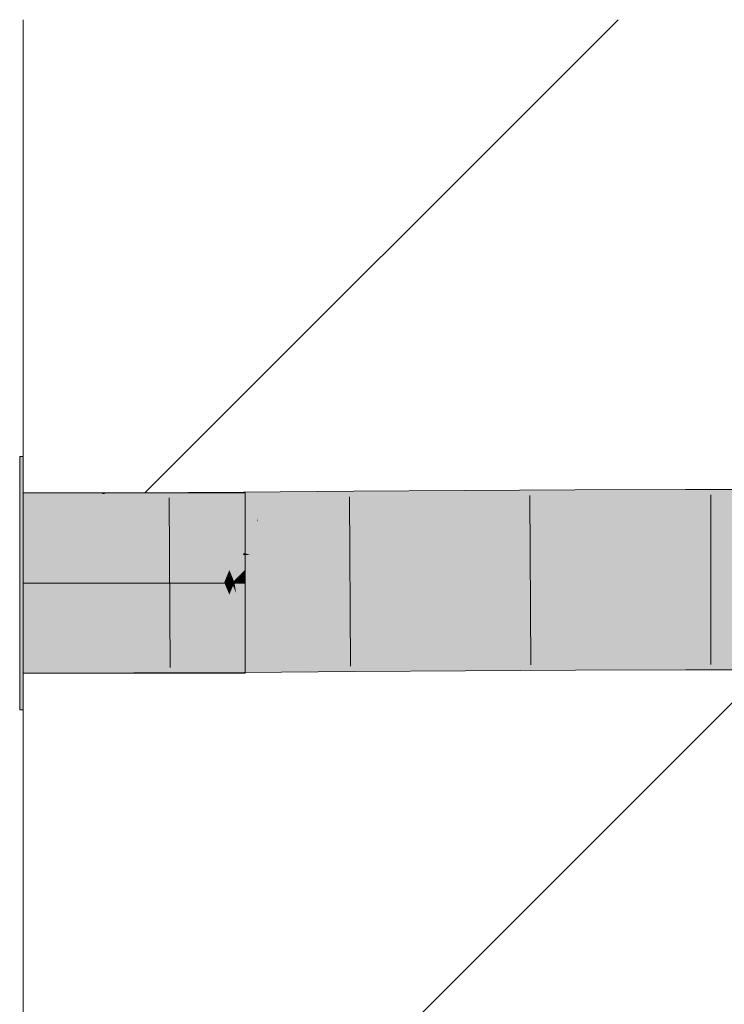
# Model space of a CAD drawing. Extents: x -620 to 300, y 62 to 1162.
# Tile 310 of 322: x 240.15 to 241.4, y 964.88 to 966.63. Entities that reach past the tile are written whole.
import ezdxf
from ezdxf.lldxf.tags import DXFTag

# ---------------------------------------------------------------- set-up
doc = ezdxf.new("R2010")
doc.units = 0
doc.layers.get('0').update_dxf_attribs({"lineweight": 13})
doc.layers.add('E_Detail_Linie_Text_Bem', color=7, linetype='Continuous', lineweight=13)
for name, color, linetype, lineweight, true_color in [('E_Detail_Wandschraffur', 7, 'Continuous', 5, 0xc0c0c0), ('E_Leerrohr 32-A06G94US8I', 7, 'Continuous', 9, 0x00b300), ('E_Leerrohr 32-Shading', 7, 'Continuous', 9, 0x00b300)]:
    doc.layers.add(name, color=color, linetype=linetype, lineweight=lineweight, true_color=true_color)
tags = doc.linetypes.add('fein_strichliert', pattern=[4, 1, -2, 1]).pattern_tags.tags
tags[8:9] = [DXFTag(74, 4), DXFTag(75, 0), DXFTag(340, '0'), DXFTag(46, 0.0), DXFTag(50, 0.0), DXFTag(44, 0.0), DXFTag(45, 0.0)]
tags[6:7] = [DXFTag(74, 4), DXFTag(75, 0), DXFTag(340, '0'), DXFTag(46, 0.0), DXFTag(50, 0.0), DXFTag(44, 0.0), DXFTag(45, 0.0)]
tags[4:5] = [DXFTag(74, 4), DXFTag(75, 0), DXFTag(340, '0'), DXFTag(46, 0.0), DXFTag(50, 0.0), DXFTag(44, 0.0), DXFTag(45, 0.0)]
tags = doc.linetypes.add('STRICHPUNKT2-A06G94UR8I', pattern=[12.7, 6.35, -3.175, 0, -3.175]).pattern_tags.tags
tags[10:11] = [DXFTag(74, 4), DXFTag(75, 0), DXFTag(340, '0'), DXFTag(46, 0.0), DXFTag(50, 0.0), DXFTag(44, 0.0), DXFTag(45, 0.0)]
tags[8:9] = [DXFTag(74, 4), DXFTag(75, 0), DXFTag(340, '0'), DXFTag(46, 0.0), DXFTag(50, 0.0), DXFTag(44, 0.0), DXFTag(45, 0.0)]
tags[6:7] = [DXFTag(74, 4), DXFTag(75, 0), DXFTag(340, '0'), DXFTag(46, 0.0), DXFTag(50, 0.0), DXFTag(44, 0.0), DXFTag(45, 0.0)]
tags[4:5] = [DXFTag(74, 4), DXFTag(75, 0), DXFTag(340, '0'), DXFTag(46, 0.0), DXFTag(50, 0.0), DXFTag(44, 0.0), DXFTag(45, 0.0)]

# ---------------------------------------------------------------- blocks, each defined once
blk = doc.blocks.new('Shading-A06G94F38I', base_point=(240.4925, 861.0052))
at = {"layer": 'E_Leerrohr 32-Shading', "color": 83, "true_color": 0x7fcb7f}
for points in [[(240.1598, 965.6273), (240.1598, 965.8523), (240.1538, 965.6273), (240.1538, 965.8523)], [(240.2967, 965.7874), (240.1598, 965.7874), (240.4567, 965.6273), (240.1598, 965.6273)], [(240.3098, 965.7874), (240.2967, 965.7874), (240.4698, 965.6273), (240.4567, 965.6273)], [(240.3748, 965.7874), (240.3098, 965.7874), (240.5257, 965.6364), (240.5246, 965.6353)], [(240.5246, 965.6353), (240.3098, 965.7874), (240.5167, 965.6273), (240.4698, 965.6273)], [(240.3748, 965.7874), (240.4998, 965.6624), (240.5538, 965.7874), (240.5538, 965.7163)], [(240.5538, 965.7163), (240.4998, 965.6624), (240.5538, 965.6513), (240.5323, 965.6298)], [(240.5473, 965.6448), (240.5323, 965.6298), (240.5538, 965.6273), (240.5348, 965.6273)], [(240.5538, 965.6513), (240.5473, 965.6448), (240.5538, 965.6448)], [(240.5473, 965.6448), (240.5538, 965.6273), (240.5538, 965.6448)], [(240.1598, 965.4023), (240.1598, 965.6273), (240.1538, 965.4023), (240.1538, 965.6273)], [(240.4567, 965.6273), (240.1598, 965.6273), (240.2967, 965.4673), (240.1598, 965.4673)], [(240.4698, 965.6273), (240.4567, 965.6273), (240.3098, 965.4673), (240.2967, 965.4673)], [(240.5186, 965.6254), (240.4698, 965.6273), (240.3748, 965.4673), (240.3098, 965.4673)], [(240.5186, 965.6254), (240.3748, 965.4673), (240.5257, 965.6183)], [(240.5167, 965.6273), (240.4698, 965.6273), (240.5186, 965.6254)], [(240.5323, 965.6248), (240.4998, 965.5923), (240.5538, 965.6033), (240.5538, 965.5383)], [(240.5323, 965.6298), (240.5246, 965.6353), (240.5298, 965.6273), (240.5167, 965.6273)], [(240.5298, 965.6273), (240.5167, 965.6273), (240.5323, 965.6248), (240.5186, 965.6254)], [(240.5323, 965.6248), (240.5186, 965.6254), (240.5257, 965.6183)], [(240.5246, 965.6353), (240.5323, 965.6298), (240.5257, 965.6364)], [(240.5298, 965.6273), (240.5348, 965.6273), (240.5323, 965.6298)], [(240.5323, 965.6248), (240.5348, 965.6273), (240.5298, 965.6273)], [(240.5538, 965.6273), (240.5348, 965.6273), (240.5538, 965.6033), (240.5323, 965.6248)], [(240.4998, 965.5923), (240.3748, 965.4673), (240.5538, 965.5383), (240.5538, 965.4673)]]:
    blk.add_solid(points, dxfattribs=at)
at = {"layer": 'E_Leerrohr 32-Shading', "color": 83, "true_color": 0x7fbd7f}
for points in [[(240.1598, 965.7874), (240.1598, 965.7405), (240.2967, 965.7876), (240.3023, 965.7853)], [(240.3552, 965.7635), (240.3023, 965.7853), (240.3553, 965.7421), (240.1627, 965.7414)], [(240.3023, 965.7853), (240.3098, 965.7877), (240.2967, 965.7876)], [(240.3098, 965.7877), (240.3023, 965.7853), (240.3552, 965.769), (240.3552, 965.7635)], [(240.3552, 965.769), (240.3551, 965.7878), (240.3098, 965.7877)], [(240.3551, 965.7878), (240.4879, 965.7416), (240.3748, 965.7878)], [(240.3551, 965.7878), (240.3552, 965.769), (240.4879, 965.7416), (240.4229, 965.7413)], [(240.3748, 965.7878), (240.5508, 965.7582), (240.5506, 965.7888)], [(240.3748, 965.7878), (240.4879, 965.7416), (240.5508, 965.7582), (240.5116, 965.7418)], [(240.6248, 965.7894), (240.5506, 965.7888), (240.5508, 965.7582)], [(240.5509, 965.742), (240.6248, 965.7894), (240.5508, 965.7582)], [(240.6248, 965.7894), (240.5509, 965.742), (240.6898, 965.7899), (240.5766, 965.7422)], [(240.6898, 965.7899), (240.6423, 965.7698), (240.7464, 965.7903), (240.7465, 965.7711)], [(240.9426, 965.7736), (240.9424, 965.7917), (240.7465, 965.7711), (240.7464, 965.7903)], [(241.1388, 965.7756), (241.1387, 965.7929), (240.9426, 965.7736), (240.9424, 965.7917)], [(241.3353, 965.7766), (241.3353, 965.7935), (241.1388, 965.7756), (241.1387, 965.7929)], [(241.5566, 965.7761), (241.5566, 965.7932), (241.3353, 965.7766), (241.3353, 965.7935)], [(240.4229, 965.7413), (240.3552, 965.769), (240.4098, 965.7412), (240.3552, 965.7635)], [(240.4064, 965.7426), (240.3552, 965.7635), (240.3553, 965.7421)], [(240.6423, 965.7698), (240.5766, 965.7422), (240.7465, 965.7711), (240.7467, 965.7434)], [(240.7467, 965.7434), (240.9428, 965.7449), (240.7465, 965.7711), (240.9426, 965.7736)], [(240.9428, 965.7449), (241.1389, 965.746), (240.9426, 965.7736), (241.1388, 965.7756)], [(241.1388, 965.7756), (241.1389, 965.7509), (241.3353, 965.7766), (241.3353, 965.7519)], [(241.3353, 965.7766), (241.3353, 965.7519), (241.5566, 965.7761), (241.5565, 965.7513)], [(240.5116, 965.7418), (240.5509, 965.742), (240.5508, 965.7582)], [(241.1389, 965.7509), (241.1389, 965.746), (241.3353, 965.7519), (241.3353, 965.7466)], [(241.3353, 965.7519), (241.3353, 965.7466), (241.5565, 965.7513), (241.5565, 965.7463)], [(240.1627, 965.7414), (240.1598, 965.7405), (240.3553, 965.7421), (240.3553, 965.7409)], [(240.4098, 965.7412), (240.4064, 965.7426), (240.3553, 965.7409), (240.3553, 965.7421)], [(241.1401, 965.498), (241.14, 965.5198), (240.9444, 965.4961), (240.9443, 965.5186)], [(241.3355, 965.499), (241.3355, 965.5203), (241.1401, 965.498), (241.14, 965.5198)], [(241.5557, 965.4985), (241.5558, 965.52), (241.3355, 965.499), (241.3355, 965.5203)], [(240.3561, 965.5146), (240.1598, 965.4673), (240.3562, 965.4924), (240.2967, 965.4677)], [(240.1598, 965.4673), (240.3561, 965.5146), (240.1598, 965.5142)], [(240.4098, 965.5149), (240.3561, 965.5146), (240.3562, 965.4924)], [(240.3562, 965.487), (240.3563, 965.4678), (240.4879, 965.5154), (240.3748, 965.4678)], [(240.3562, 965.487), (240.4879, 965.5154), (240.4229, 965.515)], [(240.4229, 965.515), (240.4098, 965.5149), (240.3562, 965.487), (240.3562, 965.4924)], [(240.5525, 965.4988), (240.4879, 965.5154), (240.5527, 965.4699), (240.3757, 965.4683)], [(240.4879, 965.5154), (240.5525, 965.4988), (240.5116, 965.5155)], [(240.5525, 965.4988), (240.5524, 965.5157), (240.5116, 965.5155)], [(240.5524, 965.5157), (240.6248, 965.4694), (240.5766, 965.5159), (240.6898, 965.4698)], [(240.6248, 965.4694), (240.5524, 965.5157), (240.5525, 965.4988)], [(240.7484, 965.5172), (240.5766, 965.5159), (240.7486, 965.4936), (240.6349, 965.4922)], [(240.9444, 965.4961), (240.9443, 965.5186), (240.7486, 965.4936), (240.7484, 965.5172)], [(240.2967, 965.4677), (240.3098, 965.4677), (240.3562, 965.4924), (240.3562, 965.487)], [(240.3098, 965.4677), (240.3563, 965.4678), (240.3562, 965.487)], [(240.5525, 965.4988), (240.5527, 965.4699), (240.6213, 965.4708)], [(240.6349, 965.4922), (240.6855, 965.4716), (240.7486, 965.4936), (240.7487, 965.4724)], [(240.7487, 965.4724), (240.9446, 965.4749), (240.7486, 965.4936), (240.9444, 965.4961)], [(240.9446, 965.4749), (241.1402, 965.4769), (240.9444, 965.4961), (241.1401, 965.498)], [(241.1402, 965.4769), (241.3355, 965.4778), (241.1401, 965.498), (241.3355, 965.499)], [(241.3355, 965.4778), (241.5556, 965.4773), (241.3355, 965.499), (241.5557, 965.4985)], [(240.3757, 965.4683), (240.3748, 965.4678), (240.5527, 965.4699), (240.5527, 965.4689)], [(240.5527, 965.4699), (240.5527, 965.4689), (240.6213, 965.4708), (240.6248, 965.4694)], [(240.6855, 965.4716), (240.6898, 965.4698), (240.7487, 965.4724), (240.7488, 965.4703)], [(240.7488, 965.4703), (240.9446, 965.4717), (240.7487, 965.4724), (240.9446, 965.4749)], [(240.9446, 965.4717), (241.1402, 965.4729), (240.9446, 965.4749), (241.1402, 965.4769)], [(241.1402, 965.4729), (241.3355, 965.4735), (241.1402, 965.4769), (241.3355, 965.4778)], [(241.3355, 965.4735), (241.5556, 965.4731), (241.3355, 965.4778), (241.5556, 965.4773)]]:
    blk.add_solid(points, dxfattribs=at)
at = {"layer": 'E_Leerrohr 32-Shading', "color": 83, "true_color": 0x7fd57f}
for points in [[(241.139, 965.7343), (241.1389, 965.746), (240.9428, 965.7352), (240.9428, 965.7449)], [(241.3353, 965.7339), (241.3353, 965.7466), (241.139, 965.7343), (241.1389, 965.746)], [(241.5564, 965.7341), (241.5565, 965.7463), (241.3353, 965.7339), (241.3353, 965.7466)], [(240.3553, 965.738), (240.3553, 965.7409), (240.1598, 965.7383), (240.1598, 965.7405)], [(240.1598, 965.6273), (240.3557, 965.6277), (240.1598, 965.7383), (240.3553, 965.738)], [(240.4113, 965.7377), (240.4098, 965.7412), (240.3553, 965.738), (240.3553, 965.7409)], [(240.4567, 965.6283), (240.4113, 965.7377), (240.3557, 965.6277), (240.3553, 965.738)], [(240.4229, 965.7413), (240.4098, 965.7412), (240.4698, 965.6284), (240.4567, 965.6283)], [(240.4879, 965.7416), (240.4229, 965.7413), (240.5257, 965.6505), (240.523, 965.6438)], [(240.523, 965.6438), (240.4229, 965.7413), (240.5167, 965.6287), (240.4698, 965.6284)], [(240.4879, 965.7416), (240.4998, 965.7131), (240.5116, 965.7418)], [(240.5509, 965.742), (240.4998, 965.7131), (240.5513, 965.6808), (240.5323, 965.6348)], [(240.4998, 965.7131), (240.5509, 965.742), (240.5116, 965.7418)], [(240.5766, 965.7422), (240.5509, 965.742), (240.5513, 965.6808)], [(240.5623, 965.6774), (240.5755, 965.7371), (240.5513, 965.6808), (240.5745, 965.7371)], [(240.7472, 965.6765), (240.7468, 965.7362), (240.5623, 965.6774), (240.5755, 965.7371)], [(240.5755, 965.7371), (240.5766, 965.7422), (240.5745, 965.7371)], [(240.7468, 965.7362), (240.7467, 965.7434), (240.5755, 965.7371), (240.5766, 965.7422)], [(240.9428, 965.7352), (240.9428, 965.7449), (240.7468, 965.7362), (240.7467, 965.7434)], [(240.7472, 965.6765), (240.9432, 965.6754), (240.7468, 965.7362), (240.9428, 965.7352)], [(240.9432, 965.6754), (241.1393, 965.6746), (240.9428, 965.7352), (241.139, 965.7343)], [(241.1393, 965.6746), (241.3354, 965.6742), (241.139, 965.7343), (241.3353, 965.7339)], [(241.3354, 965.6742), (241.5562, 965.6744), (241.3353, 965.7339), (241.5564, 965.7341)], [(240.5515, 965.6525), (240.5513, 965.6775), (240.5396, 965.6525), (240.5499, 965.6775)], [(240.5513, 965.6775), (240.5513, 965.6808), (240.5499, 965.6775)], [(240.5623, 965.6774), (240.5513, 965.6808), (240.5513, 965.6775)], [(240.5513, 965.6775), (240.5515, 965.6525), (240.5623, 965.6774), (240.5569, 965.6525)], [(240.5623, 965.6774), (240.5569, 965.6525), (240.7472, 965.6765), (240.7474, 965.653)], [(240.7474, 965.653), (240.9434, 965.6534), (240.7472, 965.6765), (240.9432, 965.6754)], [(240.9434, 965.6534), (241.1394, 965.6537), (240.9432, 965.6754), (241.1393, 965.6746)], [(241.1394, 965.6537), (241.3354, 965.6539), (241.1393, 965.6746), (241.3354, 965.6742)], [(241.3354, 965.6539), (241.5562, 965.6538), (241.3354, 965.6742), (241.5562, 965.6744)], [(240.5323, 965.6348), (240.523, 965.6438), (240.5298, 965.6287), (240.5167, 965.6287)], [(240.523, 965.6438), (240.5323, 965.6348), (240.5257, 965.6505)], [(240.5396, 965.6525), (240.5323, 965.6348), (240.5517, 965.6288), (240.5348, 965.6287)], [(240.5396, 965.6525), (240.5517, 965.6288), (240.5515, 965.6525)], [(240.5515, 965.6525), (240.5517, 965.6288), (240.5569, 965.6525)], [(240.5569, 965.6525), (240.5517, 965.6288), (240.7474, 965.653), (240.7476, 965.6302)], [(240.7476, 965.6302), (240.9435, 965.6317), (240.7474, 965.653), (240.9434, 965.6534)], [(240.9435, 965.6317), (241.1395, 965.6329), (240.9434, 965.6534), (241.1394, 965.6537)], [(241.1395, 965.6329), (241.3354, 965.6335), (241.1394, 965.6537), (241.3354, 965.6539)], [(241.3354, 965.6335), (241.5561, 965.6332), (241.3354, 965.6539), (241.5562, 965.6538)], [(240.3561, 965.5146), (240.3557, 965.6277), (240.1598, 965.5142), (240.1598, 965.6273)], [(240.4567, 965.6283), (240.3557, 965.6277), (240.4098, 965.5149), (240.3561, 965.5146)], [(240.4698, 965.6284), (240.4567, 965.6283), (240.4229, 965.515), (240.4098, 965.5149)], [(240.5186, 965.624), (240.4698, 965.6284), (240.4879, 965.5154), (240.4229, 965.515)], [(240.5167, 965.6287), (240.4698, 965.6284), (240.5186, 965.624)], [(240.5186, 965.624), (240.4879, 965.5154), (240.5257, 965.6069)], [(240.5298, 965.6287), (240.5167, 965.6287), (240.5323, 965.6227), (240.5186, 965.624)], [(240.5323, 965.6227), (240.5186, 965.624), (240.5257, 965.6069)], [(240.5298, 965.6287), (240.5348, 965.6287), (240.5323, 965.6348)], [(240.5348, 965.6287), (240.5298, 965.6287), (240.5343, 965.6277), (240.5302, 965.6277)], [(240.5302, 965.6277), (240.5308, 965.6263), (240.5343, 965.6277), (240.5338, 965.6263)], [(240.5308, 965.6263), (240.5323, 965.6227), (240.5338, 965.6263)], [(240.5323, 965.6227), (240.5378, 965.6094), (240.5338, 965.6263), (240.5351, 965.6263)], [(240.5338, 965.6263), (240.5351, 965.6263), (240.5343, 965.6277), (240.5349, 965.6277)], [(240.5349, 965.6277), (240.5348, 965.6287), (240.5343, 965.6277)], [(240.5517, 965.6277), (240.5517, 965.6288), (240.5349, 965.6277), (240.5348, 965.6287)], [(240.5351, 965.6263), (240.5517, 965.6262), (240.5349, 965.6277), (240.5517, 965.6277)], [(240.552, 965.5752), (240.5517, 965.6262), (240.5378, 965.6094), (240.5351, 965.6263)], [(240.7476, 965.6302), (240.5517, 965.6288), (240.7476, 965.6282), (240.5519, 965.6277)], [(240.5519, 965.6277), (240.5517, 965.6288), (240.5517, 965.6277)], [(240.5517, 965.6262), (240.5522, 965.6262), (240.5517, 965.6277), (240.5519, 965.6277)], [(240.552, 965.5752), (240.5766, 965.5159), (240.5517, 965.6262), (240.5522, 965.6262)], [(240.5519, 965.6277), (240.5522, 965.6262), (240.7476, 965.6282), (240.7476, 965.6252)], [(240.5522, 965.6262), (240.5766, 965.5159), (240.7476, 965.6252), (240.7484, 965.5172)], [(240.9435, 965.6286), (240.9435, 965.6317), (240.7476, 965.6282), (240.7476, 965.6302)], [(240.7476, 965.6252), (240.9436, 965.6242), (240.7476, 965.6282), (240.9435, 965.6286)], [(240.7484, 965.5172), (240.9443, 965.5186), (240.7476, 965.6252), (240.9436, 965.6242)], [(241.1395, 965.629), (241.1395, 965.6329), (240.9435, 965.6286), (240.9435, 965.6317)], [(240.9436, 965.6242), (241.1395, 965.6234), (240.9435, 965.6286), (241.1395, 965.629)], [(240.9443, 965.5186), (241.14, 965.5198), (240.9436, 965.6242), (241.1395, 965.6234)], [(241.3354, 965.6292), (241.3354, 965.6335), (241.1395, 965.629), (241.1395, 965.6329)], [(241.1395, 965.6234), (241.3354, 965.623), (241.1395, 965.629), (241.3354, 965.6292)], [(241.5561, 965.629), (241.5561, 965.6332), (241.3354, 965.6292), (241.3354, 965.6335)], [(241.3354, 965.623), (241.5561, 965.6232), (241.3354, 965.6292), (241.5561, 965.629)], [(240.5524, 965.5157), (240.5378, 965.6094), (240.4998, 965.5441), (240.5323, 965.6227)], [(240.5378, 965.6094), (240.5524, 965.5157), (240.552, 965.5752)], [(241.14, 965.5198), (241.3355, 965.5203), (241.1395, 965.6234), (241.3354, 965.623)], [(241.3355, 965.5203), (241.5558, 965.52), (241.3354, 965.623), (241.5561, 965.6232)], [(240.5524, 965.5157), (240.5766, 965.5159), (240.552, 965.5752)], [(240.4998, 965.5441), (240.4879, 965.5154), (240.5116, 965.5155)], [(240.5524, 965.5157), (240.4998, 965.5441), (240.5116, 965.5155)]]:
    blk.add_solid(points, dxfattribs=at)
blk = doc.blocks.new('Referenz-A06G94UU8I')
at = {"layer": 'E_Detail_Linie_Text_Bem', "linetype": 'Continuous', "ltscale": 0.13}
blk.add_line((240.1598, 954.8272), (240.1598, 966.6272), dxfattribs=at)
at = {"layer": 'E_Detail_Wandschraffur', "linetype": 'fein_strichliert', "ltscale": 0.13}
blk.add_line((240.3758, 965.7873), (241.2157, 966.6272), dxfattribs=at)
at = {"layer": 'E_Detail_Wandschraffur', "linetype": 'ByBlock', "ltscale": 0.13}
blk.add_line((240.1598, 964.1571), (241.47, 965.4673), dxfattribs=at)
at = {"layer": 'E_Leerrohr 32-A06G94US8I', "linetype": 'Continuous', "ltscale": 0.13}
for p, q in [((240.1598, 965.8523), (240.1538, 965.8523)), ((240.1538, 965.7205), (240.1538, 965.8523)), ((240.1598, 965.7205), (240.1598, 965.8523)), ((240.3551, 965.7878), (240.1598, 965.7873)), ((240.1598, 965.7873), (240.1598, 965.4673)), ((240.5538, 965.7873), (240.1598, 965.7873)), ((240.1598, 965.6936), (240.1598, 965.7873)), ((240.5506, 965.7888), (240.3551, 965.7878)), ((240.7464, 965.7903), (240.5506, 965.7888)), ((240.5538, 965.6936), (240.5538, 965.7873)), ((240.9424, 965.7917), (240.7464, 965.7903)), ((241.1387, 965.7929), (240.9424, 965.7917)), ((241.059, 965.7828), (241.0606, 965.482)), ((241.3353, 965.7935), (241.1387, 965.7929)), ((241.5566, 965.7932), (241.3353, 965.7935)), ((241.3798, 965.7838), (241.3798, 965.483)), ((240.4191, 965.7785), (240.4205, 965.4777)), ((240.7387, 965.7806), (240.7409, 965.4798)), ((240.1538, 965.5341), (240.1538, 965.7205)), ((240.1598, 965.5341), (240.1598, 965.7205)), ((240.1598, 965.5611), (240.1598, 965.6936)), ((240.5538, 965.5611), (240.5538, 965.6936)), ((240.1598, 965.4673), (240.1598, 965.5611)), ((240.5538, 965.4673), (240.5538, 965.5611)), ((240.1538, 965.4023), (240.1538, 965.5341)), ((240.1598, 965.4023), (240.1598, 965.5341)), ((240.3563, 965.4678), (240.1598, 965.4673)), ((240.1598, 965.4673), (240.5538, 965.4673)), ((240.5527, 965.4688), (240.3563, 965.4678)), ((240.7488, 965.4703), (240.5527, 965.4688)), ((240.9446, 965.4717), (240.7488, 965.4703)), ((241.1402, 965.4729), (240.9446, 965.4717)), ((241.3355, 965.4735), (241.1402, 965.4729)), ((241.5556, 965.4732), (241.3355, 965.4735)), ((240.1538, 965.4023), (240.1598, 965.4023))]:
    blk.add_line(p, q, dxfattribs=at)
at = {"layer": 'E_Leerrohr 32-A06G94US8I', "linetype": 'STRICHPUNKT2-A06G94UR8I', "lineweight": 5, "ltscale": 0.13}
blk.add_line((240.1598, 965.6273), (240.5538, 965.6273), dxfattribs=at)

msp = doc.modelspace()

# ---------------------------------------------------------------- block references
at = {"color": 8, "lineweight": 25, "ltscale": 0.25, "true_color": 0x808080}
msp.add_blockref('Referenz-A06G94UU8I', (0, 0), dxfattribs=at)
msp.add_blockref('Shading-A06G94F38I', (240.4925, 861.0052))

doc.saveas('drawing.dxf')
